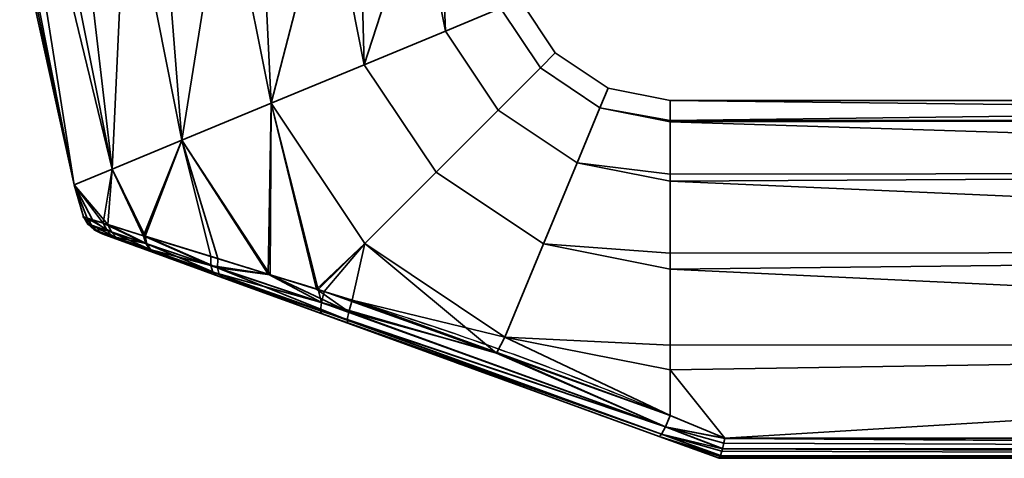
# Model space of a CAD drawing. Header units: millimetres. Extents: x -603 to 3703, y -115 to 249.
# Tile 481 of 656: x 1064 to 1125, y -115 to -88. Entities that reach past the tile are written whole.
import ezdxf

# ---------------------------------------------------------------- set-up
doc = ezdxf.new("R2010")
doc.units = ezdxf.units.MM
doc.layers.add('152', color=7, linetype='Continuous', true_color=0xffffff)

# ---------------------------------------------------------------- blocks, each defined once
blk = doc.blocks.new('UG_SURFACE_029')
at = {"layer": '152', "color": 254, "linetype": 'Continuous', "lineweight": 35}
for points in [[(1067.348, -98.182, 1102.881), (1067.348, -98.182, 1109.119), (1064, -83, 1106)], [(1067.348, -98.182, 1109.119), (1064.164, -83, 1107.559), (1064, -83, 1106)], [(1064, -83, 1106), (1064.328, -83, 1102.881), (1067.348, -98.182, 1102.881)], [(1067.348, -98.182, 1109.119), (1064.328, -83, 1109.119), (1064.164, -83, 1107.559)], [(1067.348, -98.182, 1102.881), (1064.328, -83, 1102.881), (1064.959, -83, 1101.465)], [(1066.234, -83, 1113.4), (1064.328, -83, 1109.119), (1067.348, -98.182, 1109.119), (1069.692, -97.211, 1114.817)], [(1064.959, -83, 1101.465), (1066.865, -83, 1097.183), (1069.692, -97.211, 1097.183), (1067.348, -98.182, 1102.881)], [(1069.692, -97.211, 1114.817), (1066.865, -83, 1114.817), (1066.234, -83, 1113.4)], [(1069.692, -97.211, 1097.183), (1066.865, -83, 1097.183), (1068.017, -83, 1096.146)], [(1070.348, -83, 1117.953), (1066.865, -83, 1114.817), (1069.692, -97.211, 1114.817)], [(1068.017, -83, 1096.146), (1071.5, -83, 1093.01), (1073.974, -95.437, 1093.01), (1069.692, -97.211, 1097.183)], [(1069.692, -97.211, 1114.817), (1073.974, -95.437, 1118.99), (1071.5, -83, 1118.99), (1070.348, -83, 1117.953)], [(1073.974, -95.437, 1093.01), (1071.5, -83, 1093.01), (1072.975, -83, 1092.53)], [(1075.957, -83, 1120.439), (1071.5, -83, 1118.99), (1073.974, -95.437, 1118.99)], [(1072.975, -83, 1092.53), (1077.432, -83, 1091.082), (1079.454, -93.167, 1091.082), (1073.974, -95.437, 1093.01)], [(1073.974, -95.437, 1118.99), (1079.454, -93.167, 1120.918), (1077.432, -83, 1120.918), (1075.957, -83, 1120.439)], [(1079.454, -93.167, 1091.082), (1077.432, -83, 1091.082), (1078.974, -83, 1091.244)], [(1082.093, -83, 1120.428), (1077.432, -83, 1120.918), (1079.454, -93.167, 1120.918)], [(1078.974, -83, 1091.244), (1083.635, -83, 1091.734), (1085.185, -90.793, 1091.734), (1079.454, -93.167, 1091.082)], [(1079.454, -93.167, 1120.918), (1085.185, -90.793, 1120.266), (1083.635, -83, 1120.266), (1082.093, -83, 1120.428)], [(1085.185, -90.793, 1091.734), (1083.635, -83, 1091.734), (1084.978, -83, 1092.51)], [(1087.694, -83, 1117.923), (1083.635, -83, 1120.266), (1085.185, -90.793, 1120.266)], [(1084.978, -83, 1092.51), (1089.037, -83, 1094.853), (1090.176, -88.726, 1094.853), (1085.185, -90.793, 1091.734)], [(1085.185, -90.793, 1120.266), (1090.176, -88.726, 1117.147), (1089.037, -83, 1117.147), (1087.694, -83, 1117.923)], [(1090.176, -88.726, 1094.853), (1089.037, -83, 1094.853), (1089.948, -83, 1096.107)], [(1091.792, -83, 1113.356), (1089.037, -83, 1117.147), (1090.176, -88.726, 1117.147), (1093.563, -87.323, 1112.101)], [(1089.948, -83, 1096.107), (1092.703, -83, 1099.899), (1093.563, -87.323, 1099.899), (1090.176, -88.726, 1094.853)], [(1094.761, -86.827, 1106), (1096.929, -90.071, 1106), (1096.012, -90.988, 1099.899), (1093.563, -87.323, 1099.899)], [(1093.563, -87.323, 1112.101), (1096.012, -90.988, 1112.101), (1096.929, -90.071, 1106), (1094.761, -86.827, 1106)], [(1093.563, -87.323, 1099.899), (1096.012, -90.988, 1099.899), (1093.42, -93.58, 1094.853), (1090.176, -88.726, 1094.853)], [(1090.176, -88.726, 1117.147), (1093.42, -93.58, 1117.147), (1096.012, -90.988, 1112.101), (1093.563, -87.323, 1112.101)], [(1090.176, -88.726, 1094.853), (1093.42, -93.58, 1094.853), (1089.6, -97.4, 1091.734), (1085.185, -90.793, 1091.734)], [(1085.185, -90.793, 1120.266), (1089.6, -97.4, 1120.266), (1093.42, -93.58, 1117.147), (1090.176, -88.726, 1117.147)], [(1096.929, -90.071, 1106), (1100.173, -92.239, 1106), (1099.677, -93.437, 1099.899), (1096.012, -90.988, 1099.899)], [(1096.012, -90.988, 1112.101), (1099.677, -93.437, 1112.101), (1100.173, -92.239, 1106), (1096.929, -90.071, 1106)], [(1085.185, -90.793, 1091.734), (1089.6, -97.4, 1091.734), (1085.214, -101.786, 1091.082), (1079.454, -93.167, 1091.082)], [(1079.454, -93.167, 1120.918), (1085.214, -101.786, 1120.918), (1089.6, -97.4, 1120.266), (1085.185, -90.793, 1120.266)], [(1096.012, -90.988, 1099.899), (1099.677, -93.437, 1099.899), (1098.274, -96.824, 1094.853), (1093.42, -93.58, 1094.853)], [(1093.42, -93.58, 1117.147), (1098.274, -96.824, 1117.147), (1099.677, -93.437, 1112.101), (1096.012, -90.988, 1112.101)], [(1099.677, -93.437, 1099.899), (1100.173, -92.239, 1106), (1104, -93, 1106), (1104, -94.218, 1100.27)], [(1104, -94.218, 1111.73), (1104, -93, 1106), (1100.173, -92.239, 1106), (1099.677, -93.437, 1112.101)], [(1079.454, -93.167, 1120.918), (1073.974, -95.437, 1118.99), (1079.408, -103.716, 1118.839)], [(1079.274, -103.671, 1093.138), (1073.974, -95.437, 1093.01), (1079.454, -93.167, 1091.082)], [(1082.349, -104.62, 1092.135), (1079.274, -103.671, 1093.138), (1079.454, -93.167, 1091.082)], [(1079.454, -93.167, 1120.918), (1079.408, -103.716, 1118.839), (1082.24, -104.593, 1119.64)], [(1079.454, -93.167, 1091.082), (1085.214, -101.786, 1091.082), (1082.349, -104.62, 1092.135)], [(1082.24, -104.593, 1119.64), (1085.214, -101.786, 1120.918), (1079.454, -93.167, 1120.918)], [(1202, -94.144, 1100.254), (1104, -94.218, 1100.27), (1104, -93, 1106)], [(1202, -93, 1106), (1104, -93, 1106), (1104, -94.218, 1111.73)], [(1104, -94.218, 1111.73), (1202, -94.144, 1111.746), (1202, -93, 1106)], [(1104, -93, 1106), (1202, -93, 1106), (1202, -94.144, 1100.254)], [(1093.42, -93.58, 1094.853), (1098.274, -96.824, 1094.853), (1096.207, -101.815, 1091.734), (1089.6, -97.4, 1091.734)], [(1089.6, -97.4, 1120.266), (1096.207, -101.815, 1120.266), (1098.274, -96.824, 1117.147), (1093.42, -93.58, 1117.147)], [(1098.274, -96.824, 1094.853), (1099.677, -93.437, 1099.899), (1104, -94.297, 1099.899), (1104, -97.516, 1095.467)], [(1104, -97.516, 1116.533), (1104, -94.297, 1112.101), (1099.677, -93.437, 1112.101), (1098.274, -96.824, 1117.147)], [(1099.677, -93.437, 1112.101), (1104, -94.297, 1112.101), (1104, -94.218, 1111.73)], [(1104, -94.218, 1100.27), (1104, -94.297, 1099.899), (1099.677, -93.437, 1099.899)], [(1104, -94.297, 1099.899), (1202, -94.144, 1100.254), (1202, -97.402, 1095.384)], [(1202, -94.144, 1111.746), (1104, -94.218, 1111.73), (1104, -94.297, 1112.101)], [(1104, -94.297, 1112.101), (1202, -97.402, 1116.615), (1202, -94.144, 1111.746)], [(1104, -94.297, 1099.899), (1104, -94.218, 1100.27), (1202, -94.144, 1100.254)], [(1202, -97.402, 1095.384), (1104, -97.516, 1095.467), (1104, -94.297, 1099.899)], [(1104, -94.297, 1112.101), (1104, -97.516, 1116.533), (1202, -97.402, 1116.615)], [(1073.974, -95.437, 1118.99), (1069.692, -97.211, 1114.817), (1071.717, -101.34, 1114.813)], [(1071.613, -101.308, 1097.278), (1069.692, -97.211, 1097.183), (1073.974, -95.437, 1093.01)], [(1073.974, -95.437, 1093.01), (1075.759, -102.586, 1094.285), (1071.613, -101.308, 1097.278)], [(1071.717, -101.34, 1114.813), (1076.18, -102.716, 1117.926), (1073.974, -95.437, 1118.99)], [(1073.974, -95.437, 1093.01), (1079.274, -103.671, 1093.138), (1075.759, -102.586, 1094.285)], [(1076.18, -102.716, 1117.926), (1079.408, -103.716, 1118.839), (1073.974, -95.437, 1118.99)], [(1096.207, -101.815, 1091.734), (1098.274, -96.824, 1094.853), (1104, -97.963, 1094.853), (1104, -102.376, 1092.305)], [(1104, -102.376, 1119.695), (1104, -97.963, 1117.147), (1098.274, -96.824, 1117.147), (1096.207, -101.815, 1120.266)], [(1098.274, -96.824, 1117.147), (1104, -97.963, 1117.147), (1104, -97.516, 1116.533)], [(1104, -97.516, 1095.467), (1104, -97.963, 1094.853), (1098.274, -96.824, 1094.853)], [(1067.348, -98.182, 1102.881), (1069.692, -97.211, 1097.183), (1069.142, -100.541, 1100.674)], [(1069.424, -100.629, 1111.854), (1069.692, -97.211, 1114.817), (1067.348, -98.182, 1109.119)], [(1069.692, -97.211, 1097.183), (1071.613, -101.308, 1097.278), (1069.142, -100.541, 1100.674)], [(1069.424, -100.629, 1111.854), (1071.675, -101.327, 1114.784), (1069.692, -97.211, 1114.817)], [(1071.675, -101.327, 1114.784), (1071.717, -101.34, 1114.813), (1069.692, -97.211, 1114.817)], [(1089.6, -97.4, 1091.734), (1096.207, -101.815, 1091.734), (1093.833, -107.546, 1091.082), (1085.214, -101.786, 1091.082)], [(1085.214, -101.786, 1120.918), (1093.833, -107.546, 1120.918), (1096.207, -101.815, 1120.266), (1089.6, -97.4, 1120.266)], [(1104, -97.963, 1094.853), (1202, -97.402, 1095.384), (1202, -102.277, 1092.135)], [(1202, -102.277, 1119.865), (1202, -97.402, 1116.615), (1104, -97.963, 1117.147)], [(1202, -97.402, 1116.615), (1104, -97.516, 1116.533), (1104, -97.963, 1117.147)], [(1104, -97.963, 1094.853), (1104, -97.516, 1095.467), (1202, -97.402, 1095.384)], [(1202, -102.277, 1092.135), (1104, -102.376, 1092.305), (1104, -97.963, 1094.853)], [(1104, -97.963, 1117.147), (1104, -102.376, 1119.695), (1202, -102.277, 1119.865)], [(1067.348, -98.182, 1109.119), (1067.348, -98.182, 1102.881), (1067.916, -100.158, 1104.843)], [(1067.348, -98.182, 1102.881), (1068.483, -100.335, 1102.914), (1067.916, -100.158, 1104.843)], [(1067.348, -98.182, 1109.119), (1068.15, -100.231, 1108.582), (1069.424, -100.629, 1111.854)], [(1067.916, -100.158, 1104.843), (1068.15, -100.231, 1108.582), (1067.348, -98.182, 1109.119)], [(1069.142, -100.541, 1100.674), (1068.483, -100.335, 1102.914), (1067.348, -98.182, 1102.881)], [(1068.195, -100.594, 1104.889), (1067.916, -100.158, 1104.843), (1068.483, -100.335, 1102.914)], [(1067.916, -100.158, 1104.843), (1068.195, -100.594, 1104.889), (1068.419, -100.67, 1108.481)], [(1068.419, -100.67, 1108.481), (1068.15, -100.231, 1108.582), (1067.916, -100.158, 1104.843)], [(1068.15, -100.231, 1108.582), (1068.419, -100.67, 1108.481), (1069.643, -101.084, 1111.63)], [(1069.643, -101.084, 1111.63), (1069.424, -100.629, 1111.854), (1068.15, -100.231, 1108.582)], [(1069.372, -100.992, 1100.879), (1068.195, -100.594, 1104.889), (1068.483, -100.335, 1102.914)], [(1068.483, -100.335, 1102.914), (1069.142, -100.541, 1100.674), (1069.372, -100.992, 1100.879)], [(1068.195, -100.594, 1104.889), (1068.575, -100.943, 1104.941), (1068.791, -101.02, 1108.364)], [(1068.791, -101.02, 1108.364), (1068.419, -100.67, 1108.481), (1068.195, -100.594, 1104.889)], [(1068.575, -100.943, 1104.941), (1068.195, -100.594, 1104.889), (1069.372, -100.992, 1100.879)], [(1068.419, -100.67, 1108.481), (1068.791, -101.02, 1108.364), (1069.97, -101.441, 1111.363)], [(1069.97, -101.441, 1111.363), (1069.643, -101.084, 1111.63), (1068.419, -100.67, 1108.481)], [(1069.372, -100.992, 1100.879), (1069.709, -101.348, 1101.121), (1068.575, -100.943, 1104.941)], [(1068.791, -101.02, 1108.364), (1068.575, -100.943, 1104.941), (1069.033, -101.181, 1104.998)], [(1069.033, -101.181, 1104.998), (1068.575, -100.943, 1104.941), (1069.709, -101.348, 1101.121)], [(1069.97, -101.441, 1111.363), (1068.791, -101.02, 1108.364), (1069.242, -101.257, 1108.238)], [(1069.033, -101.181, 1104.998), (1069.242, -101.257, 1108.238), (1068.791, -101.02, 1108.364)], [(1069.142, -100.541, 1100.674), (1071.613, -101.308, 1097.278), (1071.75, -101.795, 1097.602)], [(1071.75, -101.795, 1097.602), (1069.372, -100.992, 1100.879), (1069.142, -100.541, 1100.674)], [(1069.709, -101.348, 1101.121), (1069.372, -100.992, 1100.879), (1071.75, -101.795, 1097.602)], [(1069.424, -100.629, 1111.854), (1069.643, -101.084, 1111.63), (1071.809, -101.815, 1114.458)], [(1071.809, -101.815, 1114.458), (1071.675, -101.327, 1114.784), (1069.424, -100.629, 1111.854)], [(1069.643, -101.084, 1111.63), (1069.97, -101.441, 1111.363), (1072.059, -102.186, 1114.056)], [(1072.059, -102.186, 1114.056), (1071.809, -101.815, 1114.458), (1069.643, -101.084, 1111.63)], [(1069.709, -101.348, 1101.121), (1070.128, -101.58, 1101.384), (1069.033, -101.181, 1104.998)], [(1069.242, -101.257, 1108.238), (1069.033, -101.181, 1104.998), (1070.128, -101.58, 1101.384), (1072.346, -102.387, 1098.441)], [(1069.242, -101.257, 1108.238), (1070.381, -101.672, 1111.074), (1069.97, -101.441, 1111.363)], [(1072.346, -102.387, 1098.441), (1070.381, -101.672, 1111.074), (1069.242, -101.257, 1108.238)], [(1071.75, -101.795, 1097.602), (1072.001, -102.166, 1098.001), (1069.709, -101.348, 1101.121)], [(1070.128, -101.58, 1101.384), (1069.709, -101.348, 1101.121), (1072.001, -102.166, 1098.001)], [(1072.059, -102.186, 1114.056), (1069.97, -101.441, 1111.363), (1070.381, -101.672, 1111.074)], [(1072.001, -102.166, 1098.001), (1072.346, -102.387, 1098.441), (1070.128, -101.58, 1101.384)], [(1070.381, -101.672, 1111.074), (1072.402, -102.407, 1113.613), (1072.059, -102.186, 1114.056)], [(1072.402, -102.407, 1113.613), (1070.381, -101.672, 1111.074), (1076.101, -103.754, 1095.847)], [(1072.346, -102.387, 1098.441), (1076.101, -103.754, 1095.847), (1070.381, -101.672, 1111.074)], [(1071.613, -101.308, 1097.278), (1075.759, -102.586, 1094.285), (1075.756, -103.141, 1094.691)], [(1075.756, -103.141, 1094.691), (1071.75, -101.795, 1097.602), (1071.613, -101.308, 1097.278)], [(1071.717, -101.34, 1114.813), (1071.675, -101.327, 1114.784), (1071.809, -101.815, 1114.458)], [(1071.717, -101.34, 1114.813), (1071.809, -101.815, 1114.458), (1076.164, -103.278, 1117.516)], [(1076.164, -103.278, 1117.516), (1076.18, -102.716, 1117.926), (1071.717, -101.34, 1114.813)], [(1072.001, -102.166, 1098.001), (1071.75, -101.795, 1097.602), (1075.756, -103.141, 1094.691)], [(1071.809, -101.815, 1114.458), (1072.059, -102.186, 1114.056), (1076.271, -103.687, 1116.964)], [(1076.271, -103.687, 1116.964), (1076.164, -103.278, 1117.516), (1071.809, -101.815, 1114.458)], [(1075.756, -103.141, 1094.691), (1075.875, -103.546, 1095.233), (1072.001, -102.166, 1098.001)], [(1072.346, -102.387, 1098.441), (1072.001, -102.166, 1098.001), (1075.875, -103.546, 1095.233)], [(1076.271, -103.687, 1116.964), (1072.059, -102.186, 1114.056), (1072.402, -102.407, 1113.613)], [(1085.214, -101.786, 1120.918), (1082.24, -104.593, 1119.64), (1084.441, -105.275, 1120.263)], [(1082.728, -104.737, 1092.011), (1082.349, -104.62, 1092.135), (1085.214, -101.786, 1091.082)], [(1093.309, -108.529, 1091.83), (1082.728, -104.737, 1092.011), (1085.214, -101.786, 1091.082)], [(1093.833, -107.546, 1120.918), (1085.214, -101.786, 1120.918), (1084.441, -105.275, 1120.263)], [(1085.214, -101.786, 1091.082), (1093.833, -107.546, 1091.082), (1093.309, -108.529, 1091.83)], [(1093.833, -107.546, 1091.082), (1096.207, -101.815, 1091.734), (1104, -103.365, 1091.734), (1104, -108.051, 1091.242)], [(1104, -108.051, 1120.758), (1104, -103.365, 1120.266), (1096.207, -101.815, 1120.266), (1093.833, -107.546, 1120.918)], [(1096.207, -101.815, 1120.266), (1104, -103.365, 1120.266), (1104, -102.376, 1119.695)], [(1104, -102.376, 1092.305), (1104, -103.365, 1091.734), (1096.207, -101.815, 1091.734)], [(1104, -103.365, 1091.734), (1202, -102.277, 1092.135), (1202, -108.025, 1091)], [(1202, -108.025, 1121), (1202, -102.277, 1119.865), (1104, -103.365, 1120.266)], [(1202, -102.277, 1119.865), (1104, -102.376, 1119.695), (1104, -103.365, 1120.266)], [(1104, -103.365, 1091.734), (1104, -102.376, 1092.305), (1202, -102.277, 1092.135)], [(1075.875, -103.546, 1095.233), (1076.101, -103.754, 1095.847), (1072.346, -102.387, 1098.441)], [(1072.402, -102.407, 1113.613), (1076.485, -103.894, 1116.336), (1076.271, -103.687, 1116.964)], [(1076.101, -103.754, 1095.847), (1084.166, -106.689, 1118.361), (1076.485, -103.894, 1116.336), (1072.402, -102.407, 1113.613)], [(1075.756, -103.141, 1094.691), (1075.759, -102.586, 1094.285), (1079.274, -103.671, 1093.138)], [(1079.408, -103.716, 1118.839), (1076.18, -102.716, 1117.926), (1076.164, -103.278, 1117.516)], [(1079.274, -103.671, 1093.138), (1082.551, -105.419, 1092.427), (1075.756, -103.141, 1094.691)], [(1075.875, -103.546, 1095.233), (1075.756, -103.141, 1094.691), (1082.551, -105.419, 1092.427)], [(1076.164, -103.278, 1117.516), (1076.271, -103.687, 1116.964), (1084.136, -106.488, 1119.182)], [(1079.408, -103.716, 1118.839), (1076.164, -103.278, 1117.516), (1084.233, -105.986, 1119.856)], [(1084.136, -106.488, 1119.182), (1084.233, -105.986, 1119.856), (1076.164, -103.278, 1117.516)], [(1202, -108.025, 1091), (1104, -108.051, 1091.242), (1104, -103.365, 1091.734)], [(1104, -103.365, 1120.266), (1104, -108.051, 1120.758), (1202, -108.025, 1121)], [(1082.551, -105.419, 1092.427), (1082.487, -105.9, 1093.085), (1075.875, -103.546, 1095.233)], [(1076.101, -103.754, 1095.847), (1075.875, -103.546, 1095.233), (1082.487, -105.9, 1093.085)], [(1082.487, -105.9, 1093.085), (1082.549, -106.1, 1093.876), (1076.101, -103.754, 1095.847)], [(1076.101, -103.754, 1095.847), (1082.549, -106.1, 1093.876), (1084.166, -106.689, 1118.361)], [(1084.136, -106.488, 1119.182), (1076.271, -103.687, 1116.964), (1076.485, -103.894, 1116.336)], [(1076.485, -103.894, 1116.336), (1084.166, -106.689, 1118.361), (1084.136, -106.488, 1119.182)], [(1079.274, -103.671, 1093.138), (1082.349, -104.62, 1092.135), (1082.551, -105.419, 1092.427)], [(1084.233, -105.986, 1119.856), (1082.24, -104.593, 1119.64), (1079.408, -103.716, 1118.839)], [(1084.233, -105.986, 1119.856), (1084.441, -105.275, 1120.263), (1082.24, -104.593, 1119.64)], [(1082.349, -104.62, 1092.135), (1082.728, -104.737, 1092.011), (1082.551, -105.419, 1092.427)], [(1082.551, -105.419, 1092.427), (1082.728, -104.737, 1092.011), (1093.309, -108.529, 1091.83)], [(1093.345, -108.501, 1120.304), (1084.441, -105.275, 1120.263), (1084.233, -105.986, 1119.856)], [(1084.441, -105.275, 1120.263), (1093.345, -108.501, 1120.304), (1093.833, -107.546, 1120.918)], [(1082.487, -105.9, 1093.085), (1082.551, -105.419, 1092.427), (1103.703, -113.056, 1092.051)], [(1103.703, -113.056, 1092.051), (1103.46, -113.517, 1092.73), (1082.487, -105.9, 1093.085)], [(1082.549, -106.1, 1093.876), (1082.487, -105.9, 1093.085), (1103.46, -113.517, 1092.73)], [(1093.309, -108.529, 1091.83), (1103.703, -113.056, 1092.051), (1082.551, -105.419, 1092.427)], [(1103.46, -113.517, 1092.73), (1103.316, -113.659, 1093.562), (1082.549, -106.1, 1093.876)], [(1082.549, -106.1, 1093.876), (1103.316, -113.659, 1093.562), (1103.316, -113.659, 1118.438), (1084.166, -106.689, 1118.361)], [(1103.703, -113.056, 1119.949), (1084.233, -105.986, 1119.856), (1084.136, -106.488, 1119.182)], [(1103.46, -113.517, 1119.27), (1084.136, -106.488, 1119.182), (1084.166, -106.689, 1118.361)], [(1084.136, -106.488, 1119.182), (1103.46, -113.517, 1119.27), (1103.703, -113.056, 1119.949)], [(1093.345, -108.501, 1120.304), (1084.233, -105.986, 1119.856), (1103.703, -113.056, 1119.949)], [(1084.166, -106.689, 1118.361), (1103.316, -113.659, 1118.438), (1103.46, -113.517, 1119.27)], [(1104, -112.361, 1091.648), (1093.309, -108.529, 1091.83), (1093.833, -107.546, 1091.082)], [(1093.833, -107.546, 1120.918), (1093.345, -108.501, 1120.304), (1104, -112.361, 1120.352)], [(1093.833, -107.546, 1120.918), (1104, -109.568, 1120.918), (1104, -108.051, 1120.758)], [(1104, -112.361, 1120.352), (1104, -109.568, 1120.918), (1093.833, -107.546, 1120.918)], [(1093.833, -107.546, 1091.082), (1104, -109.568, 1091.082), (1104, -112.361, 1091.648)], [(1104, -108.051, 1091.242), (1104, -109.568, 1091.082), (1093.833, -107.546, 1091.082)], [(1202, -108.025, 1121), (1104, -109.568, 1120.918), (1107.353, -113.769, 1119.846)], [(1202, -108.025, 1121), (1104, -108.051, 1120.758), (1104, -109.568, 1120.918)], [(1107.353, -113.769, 1092.154), (1104, -109.568, 1091.082), (1202, -108.025, 1091)], [(1104, -109.568, 1091.082), (1104, -108.051, 1091.242), (1202, -108.025, 1091)], [(1202, -108.025, 1091), (1202, -113.769, 1092.154), (1107.353, -113.769, 1092.154)], [(1107.353, -113.769, 1119.846), (1202, -113.769, 1119.846), (1202, -108.025, 1121)], [(1093.309, -108.529, 1091.83), (1104, -112.361, 1091.648), (1103.703, -113.056, 1092.051)], [(1103.703, -113.056, 1119.949), (1104, -112.361, 1120.352), (1093.345, -108.501, 1120.304)], [(1104, -109.568, 1120.918), (1104, -112.361, 1120.352), (1107.353, -113.769, 1119.846)], [(1107.353, -113.769, 1092.154), (1104, -112.361, 1091.648), (1104, -109.568, 1091.082)], [(1107.353, -113.769, 1119.846), (1104, -112.361, 1120.352), (1103.703, -113.056, 1119.949)], [(1103.703, -113.056, 1092.051), (1104, -112.361, 1091.648), (1107.353, -113.769, 1092.154)], [(1107.206, -114.416, 1119.379), (1103.703, -113.056, 1119.949), (1103.46, -113.517, 1119.27)], [(1103.46, -113.517, 1092.73), (1103.703, -113.056, 1092.051), (1107.206, -114.416, 1092.621)], [(1103.703, -113.056, 1119.949), (1107.35, -113.783, 1119.84), (1107.353, -113.769, 1119.846)], [(1103.703, -113.056, 1119.949), (1107.21, -114.399, 1119.393), (1107.289, -114.067, 1119.691)], [(1107.289, -114.067, 1119.691), (1107.35, -113.783, 1119.84), (1103.703, -113.056, 1119.949)], [(1103.703, -113.056, 1119.949), (1107.206, -114.416, 1119.379), (1107.21, -114.399, 1119.393)], [(1103.703, -113.056, 1092.051), (1107.35, -113.783, 1092.16), (1107.289, -114.067, 1092.308)], [(1107.353, -113.769, 1092.154), (1107.35, -113.783, 1092.16), (1103.703, -113.056, 1092.051)], [(1107.289, -114.067, 1092.308), (1107.21, -114.399, 1092.607), (1103.703, -113.056, 1092.051)], [(1107.21, -114.399, 1092.607), (1107.206, -114.416, 1092.621), (1103.703, -113.056, 1092.051)], [(1107.081, -114.853, 1118.723), (1103.46, -113.517, 1119.27), (1103.316, -113.659, 1118.438)], [(1103.316, -113.659, 1093.562), (1103.46, -113.517, 1092.73), (1107.081, -114.853, 1093.277)], [(1103.316, -113.659, 1093.562), (1107, -115, 1094.051), (1107, -115, 1117.949), (1103.316, -113.659, 1118.438)], [(1103.316, -113.659, 1118.438), (1107.07, -114.888, 1118.66), (1107.081, -114.853, 1118.723)], [(1103.316, -113.659, 1118.438), (1107.002, -115, 1118), (1107.07, -114.888, 1118.66)], [(1103.316, -113.659, 1118.438), (1107, -115, 1117.949), (1107.002, -115, 1118)], [(1107.081, -114.853, 1093.277), (1107.07, -114.888, 1093.34), (1103.316, -113.659, 1093.562)], [(1107.07, -114.888, 1093.34), (1107.002, -115, 1094), (1103.316, -113.659, 1093.562)], [(1107.002, -115, 1094), (1107, -115, 1094.051), (1103.316, -113.659, 1093.562)], [(1103.46, -113.517, 1119.27), (1107.169, -114.566, 1119.244), (1107.206, -114.416, 1119.379)], [(1103.46, -113.517, 1119.27), (1107.087, -114.835, 1118.757), (1107.169, -114.566, 1119.244)], [(1103.46, -113.517, 1119.27), (1107.081, -114.853, 1118.723), (1107.087, -114.835, 1118.757)], [(1107.206, -114.416, 1092.621), (1107.169, -114.566, 1092.757), (1103.46, -113.517, 1092.73)], [(1107.169, -114.566, 1092.757), (1107.087, -114.835, 1093.243), (1103.46, -113.517, 1092.73)], [(1107.087, -114.835, 1093.243), (1107.081, -114.853, 1093.277), (1103.46, -113.517, 1092.73)], [(1202, -114.415, 1119.411), (1107.35, -113.783, 1119.84), (1107.289, -114.067, 1119.691)], [(1107.289, -114.067, 1092.308), (1107.35, -113.783, 1092.16), (1202, -114.41, 1092.581)], [(1107.353, -113.769, 1119.846), (1107.35, -113.783, 1119.84), (1202, -114.415, 1119.411)], [(1202, -114.41, 1092.581), (1107.35, -113.783, 1092.16), (1107.353, -113.769, 1092.154)], [(1202, -114.415, 1119.411), (1202, -114.41, 1119.419), (1107.353, -113.769, 1119.846)], [(1202, -114.41, 1119.419), (1202, -113.769, 1119.846), (1107.353, -113.769, 1119.846)], [(1107.353, -113.769, 1092.154), (1202, -113.769, 1092.154), (1202, -114.41, 1092.581)], [(1107.21, -114.399, 1119.393), (1107.206, -114.416, 1119.379), (1202, -114.847, 1118.764)], [(1202, -114.846, 1093.232), (1107.206, -114.416, 1092.621), (1107.21, -114.399, 1092.607)], [(1107.289, -114.067, 1119.691), (1107.21, -114.399, 1119.393), (1202, -114.415, 1119.411)], [(1202, -114.41, 1092.581), (1107.21, -114.399, 1092.607), (1107.289, -114.067, 1092.308)], [(1202, -114.847, 1118.764), (1202, -114.846, 1118.768), (1107.21, -114.399, 1119.393)], [(1202, -114.846, 1118.768), (1202, -114.415, 1119.411), (1107.21, -114.399, 1119.393)], [(1107.21, -114.399, 1092.607), (1202, -114.415, 1092.589), (1202, -114.846, 1093.232)], [(1202, -114.41, 1092.581), (1202, -114.415, 1092.589), (1107.21, -114.399, 1092.607)], [(1202, -115, 1094), (1202, -115, 1118), (1107, -115, 1117.949), (1107, -115, 1094.051)], [(1202, -115, 1118), (1107.002, -115, 1118), (1107, -115, 1117.949)], [(1107, -115, 1094.051), (1107.002, -115, 1094), (1202, -115, 1094)], [(1107.07, -114.888, 1118.66), (1107.002, -115, 1118), (1202, -115, 1118)], [(1202, -115, 1094), (1107.002, -115, 1094), (1107.07, -114.888, 1093.34)], [(1202, -115, 1118), (1107.081, -114.853, 1118.723), (1107.07, -114.888, 1118.66)], [(1107.07, -114.888, 1093.34), (1107.081, -114.853, 1093.277), (1202, -115, 1094)], [(1107.087, -114.835, 1118.757), (1107.081, -114.853, 1118.723), (1202, -115, 1118)], [(1202, -115, 1094), (1107.081, -114.853, 1093.277), (1107.087, -114.835, 1093.243)], [(1107.169, -114.566, 1119.244), (1107.087, -114.835, 1118.757), (1202, -114.847, 1118.764)], [(1202, -114.846, 1093.232), (1107.087, -114.835, 1093.243), (1107.169, -114.566, 1092.757)], [(1202, -115, 1118), (1202, -114.847, 1118.764), (1107.087, -114.835, 1118.757)], [(1202, -114.846, 1093.232), (1202, -114.847, 1093.236), (1107.087, -114.835, 1093.243)], [(1107.087, -114.835, 1093.243), (1202, -114.847, 1093.236), (1202, -115, 1094)], [(1202, -114.847, 1118.764), (1107.206, -114.416, 1119.379), (1107.169, -114.566, 1119.244)], [(1107.169, -114.566, 1092.757), (1107.206, -114.416, 1092.621), (1202, -114.846, 1093.232)]]:
    blk.add_3dface(points, dxfattribs=at)

msp = doc.modelspace()

# ---------------------------------------------------------------- linework, layer by layer
at = {"layer": '152', "color": 251, "linetype": 'Continuous', "lineweight": -3, "true_color": 0x636466}
for p, q in [((1107.353, -113.769, 1119.846), (1202, -113.769, 1119.846)), ((1202, -113.769, 1092.154), (1107.353, -113.769, 1092.154)), ((1107, -115, 1094.051), (1107, -115, 1117.949)), ((1202, -115, 1118), (1107.002, -115, 1118)), ((1107.002, -115, 1094), (1202, -115, 1094))]:
    msp.add_line(p, q, dxfattribs=at)
at = {"layer": '152', "color": 251, "linetype": 'Continuous', "lineweight": -3, "true_color": 0x636466, "extrusion": (1, 0, 0)}
msp.add_arc((-108, 1106, 1104), 15, 253.09721, 106.90279, dxfattribs=at)
at = {"layer": '152', "color": 251, "linetype": 'Continuous', "lineweight": -3, "true_color": 0x636466, "extrusion": (0.934658, -0.340188, -0.103375)}
msp.add_arc((272.552, 1223.642, 954.27), 2, 105.85564, 180, dxfattribs=at)
at = {"layer": '152', "color": 251, "linetype": 'Continuous', "lineweight": -3, "true_color": 0x636466, "extrusion": (0.934658, -0.340188, 0.103375)}
msp.add_arc((272.552, 976.507, 1182.936), 2, 180, 254.14436, dxfattribs=at)
at = {"layer": '152', "color": 251, "linetype": 'Continuous', "lineweight": -3, "true_color": 0x636466, "extrusion": (0.387206, 0.921993, 0)}
for start_param, end_param in [(5.007398, 5.10718), (1.176005, 1.275787)]:
    msp.add_ellipse((1093.615, -108, 1106), major_axis=(35.717, -15), ratio=0.387206, start_param=start_param, end_param=end_param, dxfattribs=at)
at = {"layer": '152', "color": 251, "linetype": 'Continuous', "lineweight": -3, "true_color": 0x636466, "extrusion": (-0.34202, -0.939693, 0)}
for start_param, end_param in [(1.165933, 1.275787), (5.007398, 5.117253)]:
    msp.add_ellipse((1092.931, -109.879, 1106), major_axis=(35.717, -13), ratio=0.34202, start_param=start_param, end_param=end_param, dxfattribs=at)
at = {"layer": '152', "color": 251, "linetype": 'Continuous', "lineweight": -3, "true_color": 0x636466}
for points, knots in [([(1104, -112.361, 1091.648), (1102.254, -111.642, 1091.43), (1100.499, -110.935, 1091.318), (1096.97, -109.564, 1091.192), (1095.195, -108.901, 1091.176), (1089.837, -106.991, 1091.226), (1086.223, -105.827, 1091.358), (1080.862, -104.155, 1092.359), (1079.114, -103.617, 1092.83), (1075.745, -102.582, 1094.203), (1074.124, -102.084, 1095.114), (1071.992, -101.426, 1096.873), (1071.322, -101.218, 1097.534), (1070.138, -100.851, 1098.968), (1069.62, -100.69, 1099.744), (1068.753, -100.419, 1101.43), (1068.42, -100.316, 1102.311), (1067.971, -100.175, 1104.138), (1067.854, -100.139, 1105.1), (1067.866, -100.142, 1107.944), (1068.356, -100.296, 1109.833), (1070.113, -100.843, 1113.181), (1071.365, -101.232, 1114.627), (1074.223, -102.114, 1116.949), (1075.847, -102.613, 1117.848), (1079.224, -103.651, 1119.205), (1080.969, -104.188, 1119.666), (1084.523, -105.297, 1120.319), (1086.329, -105.87, 1120.509), (1089.907, -107.044, 1120.744), (1091.689, -107.651, 1120.792), (1095.235, -108.916, 1120.824), (1096.999, -109.574, 1120.808), (1100.509, -110.939, 1120.681), (1102.257, -111.644, 1120.57), (1104, -112.361, 1120.352)], [0, 0, 0, 0, 0.0625, 0.0625, 0.125, 0.125, 0.25, 0.25, 0.3125, 0.3125, 0.375, 0.375, 0.40625, 0.40625, 0.4375, 0.4375, 0.46875, 0.46875, 0.5, 0.5, 0.5625, 0.5625, 0.625, 0.625, 0.6875, 0.6875, 0.75, 0.75, 0.8125, 0.8125, 0.875, 0.875, 0.9375, 0.9375, 1, 1, 1, 1]), ([(1103.316, -113.659, 1118.438), (1099.98, -112.445, 1118.807), (1096.646, -111.231, 1118.853), (1089.977, -108.804, 1118.82), (1086.629, -107.585, 1118.735), (1081.654, -105.775, 1118), (1080.021, -105.18, 1117.648), (1076.841, -104.023, 1116.57), (1075.283, -103.456, 1115.833), (1072.508, -102.446, 1113.855), (1071.264, -101.993, 1112.592), (1069.478, -101.343, 1109.522), (1068.976, -101.16, 1107.753), (1068.984, -101.163, 1105.077), (1069.114, -101.211, 1104.174), (1069.595, -101.386, 1102.478), (1069.951, -101.515, 1101.658), (1071.29, -102.003, 1099.38), (1072.534, -102.456, 1098.12), (1075.315, -103.467, 1096.149), (1076.874, -104.035, 1095.416), (1080.055, -105.193, 1094.344), (1081.703, -105.793, 1093.991), (1086.682, -107.605, 1093.261), (1090.007, -108.815, 1093.18), (1096.659, -111.236, 1093.147), (1099.985, -112.447, 1093.193), (1103.316, -113.659, 1093.562)], [0, 0, 0, 0, 0.125, 0.125, 0.25, 0.25, 0.3125, 0.3125, 0.375, 0.375, 0.4375, 0.4375, 0.5, 0.5, 0.53125, 0.53125, 0.5625, 0.5625, 0.625, 0.625, 0.6875, 0.6875, 0.75, 0.75, 0.875, 0.875, 1, 1, 1, 1])]:
    msp.add_open_spline(points, degree=3, knots=knots, dxfattribs=at)
for points in [[(1107.002, -115, 1094), (1107.061, -115, 1093.202), (1107.206, -114.484, 1092.452), (1107.353, -113.769, 1092.154)], [(1107.353, -113.769, 1119.846), (1107.206, -114.484, 1119.548), (1107.061, -115, 1118.798), (1107.002, -115, 1118)], [(1107, -115, 1094.051), (1107, -115, 1094.034), (1107.001, -115, 1094.017), (1107.002, -115, 1094)], [(1107.002, -115, 1118), (1107.001, -115, 1117.983), (1107, -115, 1117.966), (1107, -115, 1117.949)]]:
    msp.add_open_spline(points, degree=3, dxfattribs=at)

# ---------------------------------------------------------------- block references
msp.add_blockref('UG_SURFACE_029', (0, 0), dxfattribs=at)

doc.saveas('drawing.dxf')
